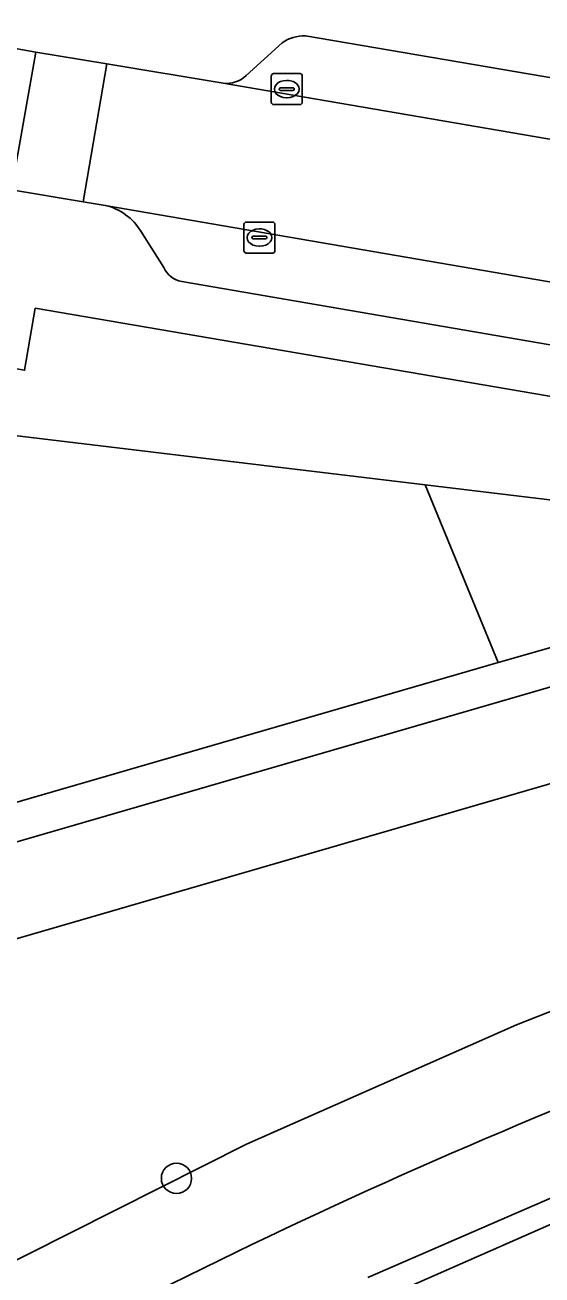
# Model space of a CAD drawing. Extents: x 159817 to 160765, y 380688 to 381638.
# Drawn here: x 160296.72 to 160313.41, y 380900.19 to 380940.55 of the extents above; entities that cross this region are included whole.
import ezdxf

# ---------------------------------------------------------------- set-up
doc = ezdxf.new("R2010")
doc.units = 0
for name, color, linetype in [('IMGEO_Berm_open', 7, 'Continuous'), ('IMGEO_Boom', 7, 'Continuous'), ('IMGEO_Fietspad_gesloten', 7, 'Continuous'), ('IMGEO_Groenvoorziening', 7, 'Continuous'), ('IMGEO_Kolk', 7, 'Continuous'), ('IMGEO_Parkeervlak_open', 7, 'Continuous'), ('IMGEO_Rijbaan_lokaal_gesloten', 7, 'Continuous'), ('IMGEO_Rijbaan_lokaal_open', 7, 'Continuous'), ('IMGEO_Voetpad_halfverhard', 7, 'Continuous'), ('IMGEO_Voetpad_open', 7, 'Continuous')]:
    doc.layers.add(name, color=color, linetype=linetype)

msp = doc.modelspace()

# ---------------------------------------------------------------- linework, layer by layer
at = {"layer": 'IMGEO_Berm_open'}
for points in [[(160314.881, 380903.19), (160307.78, 380900.104)], [(160308.077, 380899.355), (160314.708, 380902.271)]]:
    msp.add_lwpolyline(points, dxfattribs=at)
at = {"layer": 'IMGEO_Boom'}
msp.add_circle((160301.609, 380903.31), 0.489, dxfattribs=at)
at = {"layer": 'IMGEO_Fietspad_gesloten'}
msp.add_lwpolyline([(160307.78, 380900.104), (160314.881, 380903.19)], dxfattribs=at)
msp.add_arc((160385.307, 380732.003), 187.677, 112.41824, 118.16519, dxfattribs=at)
at = {"layer": 'IMGEO_Groenvoorziening'}
for points in [[(160245.08, 380936.281), (160253.725, 380936.55), (160260.195, 380934.445), (160262.757, 380933.92), (160269.636, 380928.766), (160277.485, 380930.839), (160284.875, 380927.602), (160288.396, 380928.25), (160309.637, 380925.697), (160333.476, 380922.832), (160335.923, 380926.722), (160321.072, 380928.98), (160318.367, 380927.753), (160297.05, 380931.405), (160296.704, 380929.402), (160295.728, 380929.57), (160296.074, 380931.574), (160245.764, 380940.242)], [(160254.114, 380883.8), (160256.19, 380877.539), (160264.987, 380881.037), (160273.315, 380885.537), (160281.886, 380891.754), (160288.407, 380896.283), (160295.354, 380900.128), (160303.869, 380904.414), (160312.587, 380908.268), (160316.68, 380909.885), (160320.827, 380911.357), (160319.451, 380915.459), (160315.172, 380916.486), (160282.162, 380906.903), (160281.595, 380906.695), (160279.939, 380902.937), (160276.108, 380897.088), (160268.944, 380888.658)]]:
    msp.add_lwpolyline(points, close=True, dxfattribs=at)
for points in [[(160311.997, 380919.961), (160309.637, 380925.697), (160288.396, 380928.25), (160284.875, 380927.602), (160277.485, 380930.839), (160269.636, 380928.766), (160262.757, 380933.92), (160260.195, 380934.445), (160253.725, 380936.55), (160245.08, 380936.281)], [(160330.665, 380918.363), (160333.476, 380922.832), (160309.637, 380925.697), (160311.997, 380919.961), (160313.994, 380920.54)], [(160280.872, 380910.941), (160311.997, 380919.961)], [(160314.026, 380919.277), (160281.326, 380909.784)], [(160267.339, 380891.29), (160264.778, 380890.45), (160253.17, 380886.647), (160253.758, 380884.876), (160254.114, 380883.8), (160268.944, 380888.658), (160276.108, 380897.088), (160279.939, 380902.937), (160281.595, 380906.695), (160282.162, 380906.903), (160315.172, 380916.486), (160319.451, 380915.459), (160320.827, 380911.357), (160316.68, 380909.885), (160312.587, 380908.268), (160303.869, 380904.414), (160295.354, 380900.128), (160288.407, 380896.283), (160281.886, 380891.754), (160273.315, 380885.537), (160264.987, 380881.037), (160256.19, 380877.539), (160257.134, 380874.691)]]:
    msp.add_lwpolyline(points, dxfattribs=at)
msp.add_arc((160385.307, 380732.003), 187.677, 112.41824, 118.16519, dxfattribs=at)
at = {"layer": 'IMGEO_Kolk'}
for p, q in [((160304.669, 380938.053), (160304.669, 380938.905)), ((160304.744, 380938.979), (160305.596, 380938.979)), ((160305.157, 380938.759), (160305.182, 380938.759)), ((160305.67, 380938.905), (160305.67, 380938.053)), ((160304.928, 380938.473), (160304.928, 380938.485)), ((160305.366, 380938.436), (160304.968, 380938.436)), ((160304.971, 380938.522), (160305.369, 380938.522)), ((160305.412, 380938.485), (160305.412, 380938.473)), ((160305.596, 380937.979), (160304.744, 380937.979)), ((160305.18, 380938.199), (160305.155, 380938.199)), ((160303.787, 380933.26), (160303.787, 380934.112)), ((160303.862, 380934.186), (160304.714, 380934.186)), ((160304.275, 380933.966), (160304.3, 380933.966)), ((160304.788, 380934.112), (160304.788, 380933.26)), ((160304.046, 380933.68), (160304.046, 380933.692)), ((160304.484, 380933.643), (160304.086, 380933.643)), ((160304.089, 380933.729), (160304.487, 380933.729)), ((160304.298, 380933.406), (160304.273, 380933.406)), ((160304.53, 380933.692), (160304.53, 380933.68)), ((160304.714, 380933.186), (160303.862, 380933.186))]:
    msp.add_line(p, q, dxfattribs=at)
for points in [[(160304.669, 380938.053), (160304.669, 380938.905)], [(160304.744, 380938.979), (160305.596, 380938.979)], [(160305.67, 380938.905), (160305.67, 380938.053)], [(160305.596, 380937.979), (160304.744, 380937.979)], [(160303.787, 380933.26), (160303.787, 380934.112)], [(160303.862, 380934.186), (160304.714, 380934.186)], [(160304.788, 380934.112), (160304.788, 380933.26)], [(160304.714, 380933.186), (160303.862, 380933.186)]]:
    msp.add_lwpolyline(points, dxfattribs=at)
for centre, radius, start, end in [((160304.746, 380938.903), 0.0765, 91.552, 178.448), ((160304.746, 380938.903), 0.0765, 91.552, 178.448), ((160305.594, 380938.903), 0.0765, 1.552, 88.448), ((160305.594, 380938.903), 0.0765, 1.552, 88.448), ((160304.968, 380938.482), 0.0403, 85.8775, 175.7526), ((160304.965, 380938.472), 0.0366, 178.938, 274.7102), ((160305.369, 380938.479), 0.043, 264.8664, 352.4533), ((160305.373, 380938.484), 0.0386, 1.7309, 96.639), ((160304.746, 380938.055), 0.0765, 181.552, 268.448), ((160304.746, 380938.055), 0.0765, 181.552, 268.448), ((160305.594, 380938.055), 0.0765, 271.552, 358.448), ((160305.594, 380938.055), 0.0765, 271.552, 358.448), ((160303.864, 380934.11), 0.0765, 91.552, 178.448), ((160303.864, 380934.11), 0.0765, 91.552, 178.448), ((160304.712, 380934.11), 0.0765, 1.552, 88.448), ((160304.712, 380934.11), 0.0765, 1.552, 88.448), ((160304.086, 380933.689), 0.0403, 85.8775, 175.7526), ((160304.083, 380933.679), 0.0366, 178.938, 274.7102), ((160304.487, 380933.686), 0.043, 264.8664, 352.4533), ((160304.491, 380933.691), 0.0386, 1.7309, 96.639), ((160303.864, 380933.262), 0.0765, 181.552, 268.448), ((160303.864, 380933.262), 0.0765, 181.552, 268.448), ((160304.712, 380933.262), 0.0765, 271.552, 358.448), ((160304.712, 380933.262), 0.0765, 271.552, 358.448)]:
    msp.add_arc(centre, radius, start, end, dxfattribs=at)
for centre, major_axis, ratio, start_param, end_param in [((160305.156, 380938.479), (-0.387, 0.002), 0.722429, 4.712389, 7.853982), ((160305.181, 380938.479), (-0.39, 0.002), 0.717154, 1.570796, 4.712389), ((160304.274, 380933.686), (-0.387, 0.002), 0.722429, 4.712389, 7.853982), ((160304.299, 380933.686), (-0.39, 0.002), 0.717154, 1.570796, 4.712389)]:
    msp.add_ellipse(centre, major_axis=major_axis, ratio=ratio, start_param=start_param, end_param=end_param, dxfattribs=at)
at = {"layer": 'IMGEO_Parkeervlak_open'}
for points in [[(160305.016, 380939.976), (160303.861, 380938.917)], [(160339.633, 380934.421), (160305.768, 380940.197)], [(160303.111, 380938.671), (160342.333, 380931.942)], [(160321.222, 380930.951), (160299.311, 380934.724)], [(160300.459, 380933.894), (160301.203, 380932.719)], [(160301.781, 380932.263), (160317.673, 380929.529)]]:
    msp.add_lwpolyline(points, dxfattribs=at)
for centre, radius, start, end in [((160305.721, 380938.967), 1.23, 87.8046, 124.9498), ((160303.222, 380939.6), 0.936, 263.2183, 313.1007), ((160298.89, 380932.933), 1.84, 31.4881, 76.7783), ((160301.921, 380933.034), 0.784, 203.7141, 259.7441)]:
    msp.add_arc(centre, radius, start, end, dxfattribs=at)
at = {"layer": 'IMGEO_Rijbaan_lokaal_gesloten'}
msp.add_lwpolyline([(160314.708, 380902.271), (160308.077, 380899.355)], dxfattribs=at)
at = {"layer": 'IMGEO_Rijbaan_lokaal_open'}
for points in [[(160248.807, 380943.455), (160295.746, 380935.31), (160296.286, 380935.225), (160297.068, 380939.674), (160295.192, 380940.007), (160249.08, 380947.944), (160248.159, 380948.112), (160247.37, 380943.701)], [(160297.068, 380939.674), (160296.286, 380935.225), (160298.602, 380934.841), (160299.362, 380939.293)]]:
    msp.add_lwpolyline(points, close=True, dxfattribs=at)
msp.add_lwpolyline([(160346.432, 380931.233), (160342.719, 380931.886), (160342.333, 380931.942), (160303.111, 380938.671), (160299.362, 380939.293), (160298.602, 380934.841), (160299.311, 380934.724), (160321.222, 380930.951), (160340.449, 380927.733)], dxfattribs=at)
at = {"layer": 'IMGEO_Voetpad_halfverhard'}
for points in [[(160313.994, 380920.54), (160311.997, 380919.961), (160280.872, 380910.941)], [(160281.326, 380909.784), (160314.026, 380919.277)]]:
    msp.add_lwpolyline(points, dxfattribs=at)
at = {"layer": 'IMGEO_Voetpad_open'}
for points in [[(160189.563, 380951.484), (160189.482, 380947.418), (160202.992, 380945.042), (160204.373, 380944.801), (160216.007, 380942.771), (160216.46, 380945.315), (160244.877, 380940.395), (160244.193, 380936.434), (160245.08, 380936.281), (160245.764, 380940.242), (160296.074, 380931.574), (160295.728, 380929.57), (160296.704, 380929.402), (160297.05, 380931.405), (160318.367, 380927.753), (160321.072, 380928.98), (160335.923, 380926.722), (160337.25, 380926.52), (160340.231, 380926.067)], [(160295.192, 380940.007), (160297.068, 380939.674), (160299.362, 380939.293), (160303.111, 380938.671)], [(160303.861, 380938.917), (160305.016, 380939.976)], [(160305.768, 380940.197), (160339.633, 380934.421)], [(160299.311, 380934.724), (160298.602, 380934.841), (160296.286, 380935.225), (160295.746, 380935.31)], [(160301.203, 380932.719), (160300.459, 380933.894)], [(160317.673, 380929.529), (160301.781, 380932.263)]]:
    msp.add_lwpolyline(points, dxfattribs=at)
for centre, radius, start, end in [((160305.721, 380938.967), 1.23, 87.8046, 124.9498), ((160303.222, 380939.6), 0.936, 263.2183, 313.1007), ((160298.89, 380932.933), 1.84, 31.4881, 76.7783), ((160301.921, 380933.034), 0.784, 203.7141, 259.7441)]:
    msp.add_arc(centre, radius, start, end, dxfattribs=at)

doc.saveas('drawing.dxf')
